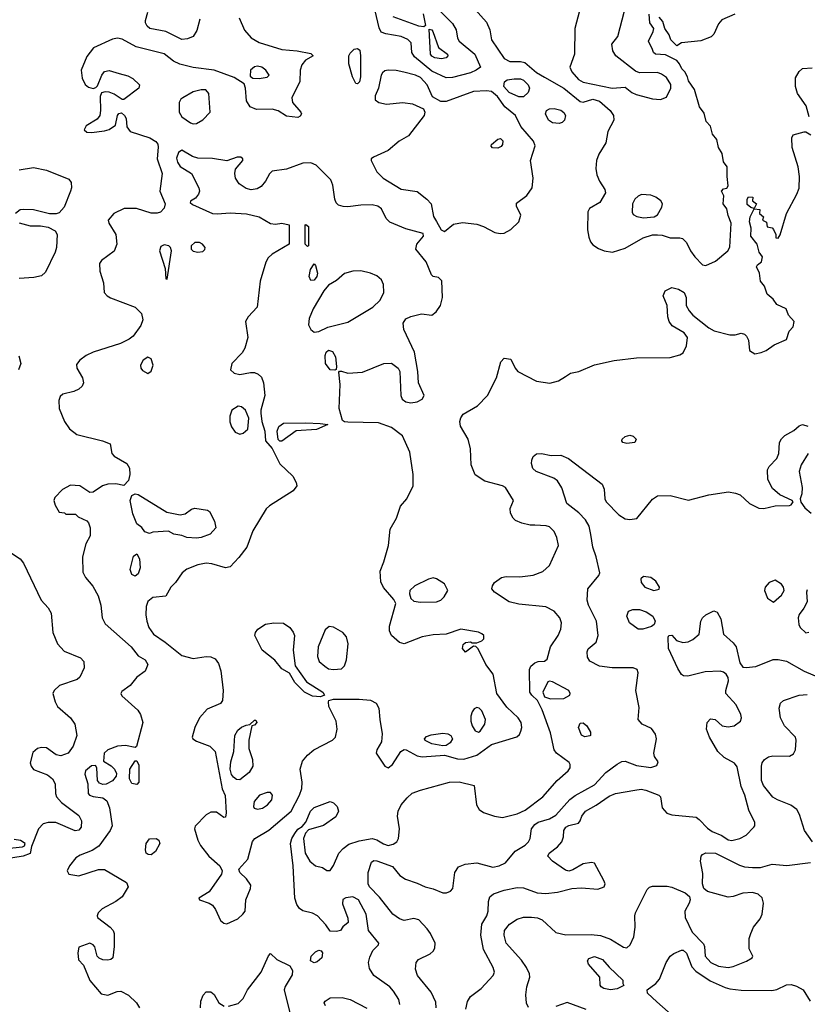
# Model space of a CAD drawing. Extents: x 1173029 to 1307123, y 522559 to 678521.
# Tile 607 of 623: x 1247839 to 1252725, y 643566 to 649679. Entities that reach past the tile are written whole.
import ezdxf

# ---------------------------------------------------------------- set-up
doc = ezdxf.new("R2010")
doc.units = 0

msp = doc.modelspace()

# ---------------------------------------------------------------- linework, layer by layer
at = {"layer": '0CON10XD'}
for points in [[(1250274.7, 649905), (1250523.6, 649655), (1250546.9, 649616.9), (1250554.5, 649565), (1250564.5, 649545), (1250662.9, 649465), (1250696.7, 649385), (1250670, 649365), (1250635, 649349.6), (1250525, 649319.4), (1250485, 649318.6), (1250395, 649358.9), (1250288.2, 649448.2), (1250272.3, 649475), (1250266.9, 649535), (1250246.6, 649556.6), (1250205, 649575.2), (1250110.9, 649590.9), (1250082.5, 649602.5), (1250068.4, 649628.4), (1250044.3, 649735)], [(1250610, 649805), (1250734, 649664), (1250755, 649616.7), (1250766.5, 649555), (1250845, 649438.9), (1250880.1, 649420.1), (1250945, 649420), (1250972.8, 649412.8), (1251045, 649351.8), (1251095, 649323.2), (1251215, 649254.7), (1251315, 649172.1), (1251335, 649167.9), (1251395, 649184.7), (1251435, 649172.9), (1251502.9, 649115), (1251523.6, 649085), (1251525.6, 649055), (1251486.7, 648985), (1251474.5, 648915), (1251431.8, 648845), (1251417.5, 648805), (1251413.2, 648755), (1251419.2, 648715), (1251435.8, 648675.8), (1251469.4, 648625), (1251472.9, 648605), (1251438, 648545), (1251373.9, 648506.1), (1251363.6, 648486.4), (1251361.4, 648375), (1251368.9, 648328.9), (1251380.3, 648300.3), (1251395, 648281.5), (1251429.3, 648259.3), (1251465, 648244), (1251515.8, 648235.8), (1251595, 648260.6), (1251706.2, 648325), (1251765, 648343.2), (1251795, 648343.9), (1251825, 648340.9), (1251875, 648324.4), (1251935, 648325.7), (1251950.3, 648320.3), (1251975, 648296), (1252000, 648245), (1252027, 648207), (1252075, 648156.7), (1252095, 648153.3)], [(1248957.6, 649682.4), (1248938.8, 649611.2), (1248916.2, 649575), (1248880.4, 649559.6), (1248845, 649556.1), (1248745, 649606.7), (1248646.2, 649625), (1248628.9, 649638.9), (1248619.4, 649659.4), (1248618.6, 649675), (1248635, 649726.7)], [(1250341.6, 649715), (1250356.7, 649643.3), (1250346, 649634), (1250315, 649638.1), (1250155, 649697.7)], [(1251312.8, 649735), (1251282.9, 649625), (1251280, 649465), (1251252.7, 649385), (1251263.8, 649355), (1251305, 649308.5), (1251335, 649291.1), (1251515, 649254.6), (1251595, 649261.2), (1251636.8, 649226.8), (1251663.3, 649215), (1251765, 649187.3), (1251815, 649183.3)], [(1251815, 649183.3), (1251851.1, 649198.9), (1251878.5, 649255), (1251877.7, 649277.7), (1251850.6, 649320.6), (1251821.3, 649341.3), (1251795, 649350.3), (1251685, 649350), (1251659.1, 649359.1), (1251538, 649455), (1251518, 649485), (1251513, 649527), (1251550, 649575), (1251590, 649735)], [(1252095, 648153.3), (1252155, 648179.2), (1252232.9, 648245), (1252245, 648267.5), (1252251.6, 648415), (1252233, 648463), (1252225.5, 648505), (1252202.5, 648535), (1252207.1, 648585), (1252193.1, 648615), (1252205, 648629.2), (1252225, 648634), (1252235, 648647.5), (1252226.9, 648705), (1252228.8, 648765), (1252205.8, 648795.8), (1252197.7, 648847.7), (1252174.1, 648885), (1252164.7, 648935), (1252137.7, 648967.7), (1252125, 649017.5), (1252098, 649048), (1252085, 649098.5), (1252057.2, 649137.2), (1252024.8, 649245), (1251988.7, 649298.7), (1251982.7, 649325), (1251966, 649356), (1251947, 649375), (1251933, 649405), (1251915, 649425.2), (1251845, 649460.3), (1251784, 649465), (1251771.4, 649475), (1251764.5, 649495), (1251739.1, 649545), (1251769.5, 649605), (1251772.7, 649625), (1251749, 649659), (1251743.5, 649713.5)], [(1252275.6, 649714.4), (1252195, 649677.5), (1252175, 649652.5), (1252145, 649590), (1252127.9, 649572.1), (1252065, 649548.5), (1251945, 649534.5), (1251915, 649517.3), (1251878, 649555), (1251868.3, 649585), (1251840.8, 649625), (1251828.1, 649668.1), (1251806.6, 649695)], [(1249201.1, 649691.1), (1249232.9, 649615), (1249275, 649566.1), (1249325, 649537.9), (1249465, 649493.5), (1249560, 649485), (1249645, 649468.8), (1249660, 649455), (1249612.7, 649427.3), (1249590.3, 649399.7), (1249580, 649365), (1249576, 649295), (1249528, 649195), (1249531.2, 649165), (1249583.3, 649105), (1249586.7, 649095), (1249579.5, 649080.5), (1249565, 649071.2), (1249495, 649080), (1249442.7, 649112.7), (1249405, 649124.6), (1249308.1, 649121.9), (1249269.1, 649139.1), (1249245.7, 649175), (1249240.6, 649255), (1249231.9, 649281.9), (1249169.4, 649319.4), (1249045, 649366.5), (1248915, 649381.8), (1248832.6, 649402.6), (1248792.6, 649422.6), (1248735, 649468.2), (1248561.2, 649511.2), (1248475, 649558.5), (1248445, 649564.4), (1248415, 649558.1), (1248296.1, 649503.9), (1248255, 649450), (1248220.5, 649365), (1248226.3, 649316.3), (1248245, 649276), (1248265, 649260.6), (1248295, 649252.9), (1248312.5, 649257.5), (1248321.7, 649268.3), (1248349.4, 649335), (1248365, 649357.5), (1248395, 649364.3), (1248455.4, 649345.4), (1248510.3, 649330.3), (1248541.2, 649315), (1248583.3, 649275), (1248578.8, 649255), (1248485, 649183.3), (1248475, 649183.3), (1248426.1, 649216.1), (1248395, 649228.9), (1248368.8, 649231.2), (1248346.7, 649225), (1248338.1, 649201.9), (1248340.8, 649115), (1248335.9, 649084.1), (1248318.8, 649061.2), (1248250.5, 649019.5), (1248240, 648995), (1248255, 648981.2), (1248285, 648979.2), (1248365, 648988.6), (1248395, 648998), (1248433.3, 649025), (1248446.7, 649083.3), (1248455, 649097.5), (1248471.7, 649101.7), (1248490, 649085), (1248498.8, 649065), (1248504.2, 649014.2), (1248525, 648986), (1248646.2, 648945), (1248683.1, 648923.1), (1248695.4, 648905.4), (1248698, 648888), (1248691.3, 648815), (1248722.8, 648725), (1248709.2, 648615), (1248742, 648535), (1248735, 648509.2), (1248712, 648485), (1248692, 648478), (1248655, 648478.2), (1248563.7, 648506.3), (1248486.4, 648506.4), (1248422.2, 648475), (1248387.5, 648435), (1248392.5, 648415), (1248435.6, 648345), (1248442.5, 648285), (1248425, 648242.5), (1248345.7, 648185), (1248334.4, 648165), (1248337, 648117), (1248360, 648045), (1248364, 647985), (1248381.2, 647965), (1248402.8, 647952.8), (1248556.2, 647895), (1248593.8, 647855), (1248603.3, 647815), (1248590.5, 647779.5), (1248542.9, 647715), (1248518.6, 647695), (1248465, 647668), (1248294, 647615), (1248250.8, 647595), (1248211.4, 647565), (1248192.4, 647537.6), (1248192.9, 647515), (1248229.5, 647455), (1248235.4, 647424.6), (1248226.5, 647403.5), (1248205, 647384.4), (1248175, 647370.6), (1248106.1, 647353.9), (1248089.3, 647340.7), (1248081.2, 647315), (1248083.1, 647265), (1248117.5, 647185), (1248148.3, 647138.3), (1248193.3, 647103.3), (1248353.3, 647065), (1248400, 647045), (1248410, 646985), (1248425, 646968.8), (1248504.2, 646924.2), (1248520, 646895), (1248522.5, 646855), (1248515, 646817.5), (1248485, 646787.5), (1248435, 646798), (1248385, 646795.8), (1248353.3, 646785), (1248295, 646746.2), (1248275, 646743.3), (1248212.5, 646785), (1248155, 646789.2), (1248105, 646763.3), (1248056.4, 646713.6), (1248050, 646695), (1248058.8, 646665), (1248085, 646622.5), (1248117, 646617), (1248125, 646610), (1248185, 646610), (1248201.7, 646591.7), (1248255, 646567.5), (1248266.7, 646555), (1248276.2, 646525), (1248276.2, 646475), (1248250, 646425), (1248228.6, 646345), (1248230.8, 646249.2), (1248248.1, 646215), (1248292.3, 646162.3), (1248325, 646102.5), (1248342.7, 646045), (1248351.8, 645965), (1248368.6, 645928.6), (1248531.5, 645785), (1248575, 645729.2), (1248616.7, 645705), (1248633.8, 645675), (1248616.7, 645635), (1248565, 645598), (1248525, 645545.6), (1248472.6, 645507.4), (1248465.8, 645495), (1248472, 645482), (1248571.7, 645391.7), (1248588, 645365), (1248602.5, 645315), (1248564, 645166), (1248555, 645160), (1248495, 645173.2), (1248445, 645168.8), (1248385.8, 645145), (1248364, 645125), (1248360, 645075), (1248405.7, 645045.7), (1248426.7, 645025), (1248439.3, 644999.3), (1248436.7, 644983.3), (1248415, 644953.3), (1248375, 644932.5), (1248355, 644930), (1248335, 644940), (1248322.5, 644955), (1248317.5, 645035), (1248309.3, 645049.3), (1248285, 645046.7), (1248246.7, 645015), (1248243.3, 644995), (1248261.2, 644935), (1248263.8, 644875), (1248271.2, 644865), (1248295, 644855.8), (1248355, 644848), (1248380.3, 644830.3), (1248396.6, 644786.6), (1248412.5, 644675), (1248400, 644645), (1248331.1, 644548.9), (1248289.5, 644520.5), (1248215, 644492.2), (1248188, 644475), (1248148, 644425), (1248134, 644395), (1248145, 644374), (1248205, 644363.3), (1248327.3, 644402.7), (1248365, 644403.1), (1248501.5, 644321.5), (1248511.8, 644295), (1248475, 644233.1), (1248435, 644204.4), (1248350.4, 644159.6)], [(1250455, 649436.9), (1250415, 649441.9), (1250395, 649452.8), (1250386.6, 649465), (1250380, 649620), (1250395, 649616.2), (1250401.2, 649605), (1250436.8, 649506.8), (1250493.1, 649465), (1250495.6, 649455), (1250485, 649442.5), (1250455, 649436.9)], [(1249935, 649280), (1249925, 649283.3), (1249902.7, 649325), (1249880, 649405), (1249881.4, 649455), (1249888.7, 649471.3), (1249915, 649496), (1249935, 649501.2), (1249949.4, 649489.4), (1249953.6, 649455), (1249952.5, 649325), (1249946.4, 649293.6), (1249935, 649280)], [(1249325, 649314.3), (1249375, 649322.5), (1249386.7, 649335), (1249366.2, 649365), (1249341.2, 649385), (1249315, 649390.5), (1249295, 649385.5), (1249271.1, 649365), (1249268.3, 649328.3), (1249285.7, 649315.7), (1249325, 649314.3)], [(1250818.8, 648351.2), (1250845, 648354.3), (1250885, 648377.3), (1250935.4, 648425), (1250947.3, 648465), (1250920.9, 648520.9), (1250920.6, 648539.4), (1250985, 648588.5), (1251018.5, 648635), (1251023.8, 648695), (1251008.5, 648805), (1251036.2, 648895), (1251026.2, 648925), (1250948.8, 649015), (1250915.6, 649085), (1250848.5, 649138.5), (1250802.3, 649202.3), (1250765, 649233.1), (1250735, 649238.4), (1250655, 649232.4), (1250485, 649171.1), (1250452.1, 649172.1), (1250400.9, 649200.9), (1250366.6, 649275), (1250325, 649320.3), (1250295, 649335.3), (1250222.4, 649352.4), (1250175, 649363.1), (1250125, 649365.6), (1250105, 649360.8), (1250090.3, 649349.7), (1250082, 649335), (1250064.4, 649255), (1250044.1, 649205.9), (1250045, 649182), (1250066.2, 649165), (1250114.7, 649154.7), (1250215, 649164.6), (1250276.3, 649156.3), (1250343.8, 649125), (1250352, 649105), (1250347.5, 649085), (1250252, 648958), (1250192.2, 648925), (1250125, 648866.2), (1250033.3, 648825), (1250020, 648815), (1250020, 648805), (1250054.4, 648735), (1250093.1, 648695), (1250205, 648626.2), (1250305, 648611.5), (1250364.5, 648564.5), (1250390.7, 648535), (1250406.8, 648456.8), (1250425, 648426.7), (1250453.3, 648375), (1250475, 648363.3), (1250530.7, 648409.3), (1250585, 648420.4), (1250675, 648409.3), (1250715.7, 648395.7), (1250787.6, 648357.6), (1250818.8, 648351.2)], [(1252735.5, 649075.5), (1252718.1, 649145), (1252665, 649221.2), (1252651.5, 649265), (1252652.4, 649317.6), (1252675, 649358), (1252695, 649375.7), (1252755, 649381.1)], [(1250965, 649200.6), (1250935, 649201.2), (1250875, 649227.8), (1250842.2, 649265), (1250846, 649294), (1250863.8, 649305), (1250907.4, 649312.6), (1250945, 649311.6), (1250965, 649303.2), (1250993.1, 649275), (1251002.1, 649255), (1250993.2, 649226.8), (1250965, 649200.6)], [(1248915, 649032.9), (1248935, 649034.6), (1248975, 649057.5), (1249020.6, 649105), (1249011.7, 649221.7), (1248994.2, 649244.2), (1248965, 649244.4), (1248915, 649230.4), (1248850.5, 649195), (1248838.2, 649185), (1248828.5, 649165), (1248829.2, 649105), (1248844.4, 649075), (1248898.9, 649038.9), (1248915, 649032.9)], [(1251185, 649034.3), (1251145, 649038.6), (1251119.2, 649055), (1251100, 649095), (1251108, 649115), (1251125, 649125.6), (1251155, 649128.5), (1251195, 649116.4), (1251215, 649102.5), (1251224.4, 649085), (1251218.1, 649055), (1251205, 649041.4), (1251185, 649034.3)], [(1250197.8, 643565), (1250190.9, 643595), (1250157.9, 643647.9), (1250135.2, 643675.2), (1250035.7, 643745), (1250008.9, 643788.9), (1250002.5, 643825), (1250010.9, 643859.1), (1250030.5, 643899.5), (1250064, 643935), (1250066, 643945), (1250003.3, 644025), (1249988.6, 644125), (1249941.4, 644215), (1249905, 644233.1), (1249862.5, 644227.5), (1249843.9, 644216.1), (1249840.7, 644190.7), (1249875, 644100), (1249876.4, 644073.6), (1249843.6, 644046.4), (1249830, 644025), (1249805, 644017.5), (1249765, 644020), (1249739.1, 644059.1), (1249685.8, 644115.8), (1249655, 644132), (1249595, 644146.9), (1249575, 644161.1), (1249557.5, 644185), (1249545.2, 644225), (1249535.2, 644425.2), (1249518.9, 644565), (1249526.7, 644595), (1249545, 644627.5), (1249565, 644652.5), (1249590.6, 644669.4), (1249613.8, 644696.2), (1249642.7, 644765), (1249665, 644787.6), (1249765, 644825.6), (1249785, 644817.5), (1249808.8, 644795), (1249816, 644765), (1249800.7, 644729.3), (1249723.6, 644676.4), (1249631.3, 644648.7), (1249611.5, 644628.5), (1249600.5, 644595), (1249609.1, 644505), (1249638.5, 644455), (1249675, 644425.6), (1249717.5, 644415), (1249745, 644397.5), (1249765, 644397.5), (1249785, 644427.5), (1249818.6, 644505), (1249845, 644534.3), (1249880.4, 644559.6), (1249945, 644580.9), (1250025, 644594.6), (1250055, 644587.1), (1250095, 644561.6), (1250125, 644552), (1250155, 644559.6), (1250177.8, 644575), (1250188.2, 644595), (1250195.6, 644655), (1250182.9, 644735), (1250186, 644765), (1250205.6, 644804.4), (1250241.9, 644848.1), (1250273.8, 644876.2), (1250325, 644896.6), (1250505, 644944.5), (1250565, 644946.4), (1250657.5, 644925), (1250672.9, 644805), (1250690, 644775), (1250716.5, 644756.5), (1250784.6, 644734.6), (1250835, 644726.4), (1250925, 644748.7), (1250975, 644770.7), (1251085.3, 644854.7), (1251173.4, 644956.6), (1251241.9, 645015), (1251254.4, 645035), (1251254.4, 645055), (1251246.9, 645066.9), (1251170, 645125), (1251154.5, 645145), (1251131.5, 645251.5), (1251081.1, 645395), (1251051.9, 645451.9), (1251015.7, 645485), (1251003.1, 645505), (1251002.5, 645645), (1251010.8, 645665), (1251035, 645686.9), (1251055, 645694.2), (1251093.8, 645696.2), (1251111.2, 645708.8), (1251132.1, 645785), (1251178.8, 645855), (1251196.4, 645895), (1251199.1, 645935), (1251189.6, 645965), (1251155, 646006.2), (1251103.6, 646033.6), (1250935, 646050.4), (1250875.4, 646065.4), (1250784, 646125), (1250768, 646145), (1250771.2, 646165), (1250783.8, 646185), (1250827.5, 646215), (1250857.7, 646222.3), (1250940.9, 646220.9), (1251025, 646230), (1251085, 646252.9), (1251125, 646291.2), (1251180.6, 646415), (1251171.4, 646465), (1251155, 646501.2), (1251125, 646530), (1251105, 646537.1), (1251035, 646540), (1251005, 646540.6), (1250955, 646554.3), (1250915, 646570.8), (1250900, 646585), (1250884, 646615), (1250881.2, 646645), (1250903.3, 646695), (1250853.3, 646775), (1250835, 646785.7), (1250725, 646814.2), (1250665, 646853.3), (1250640, 646915), (1250635.8, 647015), (1250621.4, 647075), (1250573.8, 647155), (1250568.8, 647185), (1250575, 647207.5), (1250590.3, 647229.7), (1250679.1, 647280.9), (1250742, 647345), (1250796, 647455), (1250824.1, 647555.9), (1250845, 647577.5), (1250885, 647572.5), (1250912, 647515), (1250928.8, 647495), (1251045, 647434.4), (1251127.2, 647422.8), (1251182, 647438), (1251225, 647464.2), (1251255, 647484), (1251307.5, 647495), (1251404.3, 647535.7), (1251527.3, 647562.7), (1251665, 647580), (1251875, 647581.9), (1251935, 647598.6), (1251955, 647610.8), (1251976.5, 647655), (1251981.4, 647705), (1251962, 647735), (1251887.6, 647777.6), (1251868, 647805), (1251860, 647835), (1251856, 647905), (1251830.8, 647965), (1251844.2, 647995), (1251885, 648015.7), (1251925.5, 648005.5), (1251962, 647985), (1251972.5, 647955), (1251974.3, 647904.3), (1251991.1, 647871.1), (1252014.6, 647844.6), (1252115, 647765.8), (1252146.8, 647746.8), (1252245, 647722), (1252277.7, 647722.3), (1252315, 647733.3), (1252335, 647726.7), (1252347.5, 647715), (1252359.3, 647689.3), (1252366.7, 647625), (1252400, 647605), (1252438.1, 647611.9), (1252470, 647625), (1252518.8, 647661.2), (1252595.5, 647694.5), (1252612.5, 647745), (1252637, 647773), (1252643.1, 647805), (1252608.6, 647845), (1252593.8, 647885), (1252535, 647910), (1252512.5, 647945), (1252476, 647975), (1252459.2, 648025), (1252434, 648055), (1252427.5, 648105), (1252410, 648145), (1252415, 648156.7), (1252441.2, 648175), (1252447.3, 648207.3), (1252425.7, 648235.7), (1252413.5, 648285), (1252374.7, 648334.7), (1252376.2, 648385), (1252366.8, 648425), (1252371.2, 648455), (1252395, 648503.9), (1252429.9, 648499.9), (1252429.2, 648475), (1252453.2, 648455), (1252447.5, 648435), (1252471.2, 648421.2), (1252475, 648393.4), (1252506, 648386), (1252515, 648377.5), (1252528.8, 648345), (1252530, 648325), (1252545, 648322.5), (1252557, 648343), (1252595.7, 648475), (1252660, 648595), (1252674, 648634), (1252677.5, 648705), (1252667.5, 648765), (1252631.4, 648885), (1252628, 648945), (1252637.5, 648965), (1252705, 648983.8), (1252715, 648983.3), (1252746.7, 648963.3)], [(1250805, 648881.2), (1250773, 648883), (1250764.3, 648894.3), (1250766.2, 648905), (1250805, 648936.7), (1250821.7, 648941.7), (1250836.7, 648926.7), (1250833.3, 648905), (1250825, 648892.5), (1250805, 648881.2)], [(1249125, 644064.7), (1249192.7, 644097.3), (1249224.3, 644125), (1249236.9, 644145), (1249242.2, 644215), (1249270.6, 644285), (1249272.9, 644305), (1249247.1, 644345), (1249203.8, 644385), (1249198.8, 644405), (1249253.4, 644466.6), (1249283, 644577), (1249298.8, 644595), (1249385, 644648.2), (1249523.4, 644765), (1249575.6, 644865), (1249590, 644905), (1249591.8, 644945), (1249578.8, 645025), (1249592.9, 645075), (1249625, 645113.2), (1249664.1, 645145.9), (1249778.9, 645205), (1249797.9, 645225), (1249807.9, 645275), (1249803.1, 645323.1), (1249757.1, 645415), (1249754.1, 645444.1), (1249756.7, 645453.3), (1249785, 645461.2), (1249945, 645461.4), (1250015, 645454.4), (1250050, 645435), (1250067.8, 645405), (1250072.5, 645335), (1250088.5, 645245), (1250083.6, 645195), (1250054, 645145), (1250050, 645125), (1250105, 645043.8), (1250125, 645034.2), (1250152, 645055), (1250203.3, 645135), (1250225, 645147.5), (1250237, 645147), (1250305, 645108), (1250335, 645102.5), (1250475, 645113.1), (1250555, 645090), (1250595, 645088.2), (1250675, 645113.2), (1250765, 645180), (1250922.4, 645227.6), (1250939.1, 645240.9), (1250948.5, 645261.5), (1250954.5, 645285.5), (1250950.9, 645315), (1250931.5, 645345), (1250861.8, 645411.8), (1250798.8, 645495), (1250775.9, 645615.9), (1250730.8, 645675), (1250683, 645773), (1250668.3, 645788.3), (1250655, 645790), (1250605, 645753.3), (1250586.7, 645775), (1250589.3, 645800.7), (1250605, 645813.3), (1250635, 645817.5), (1250645, 645810), (1250675, 645810), (1250706.4, 645823.6), (1250717.5, 645835), (1250717.5, 645855), (1250706.1, 645866.1), (1250685.8, 645875.8), (1250575, 645896.2), (1250485, 645864.2), (1250405, 645860.6), (1250335, 645847.3), (1250225, 645804.6), (1250195, 645812.1), (1250145.4, 645855), (1250132.2, 645885), (1250133.2, 645913.2), (1250172, 646055), (1250160.3, 646080.3), (1250095, 646154.2), (1250079.1, 646189.1), (1250075.3, 646255), (1250097.3, 646312.7), (1250126.5, 646415), (1250138.2, 646515), (1250176.4, 646583.6), (1250200.7, 646659.3), (1250240, 646705), (1250280.8, 646785), (1250280.8, 646855), (1250259.1, 646995), (1250214.5, 647094.5), (1250145, 647148), (1250065, 647176.2), (1249875, 647180), (1249853, 647183), (1249841.7, 647191.7), (1249820, 647265), (1249827.1, 647415), (1249818.3, 647491.7), (1249822.5, 647497.5), (1249835, 647497.5), (1249875, 647484), (1249965, 647490), (1250097.5, 647545), (1250145, 647546), (1250187.5, 647515), (1250197.5, 647495), (1250203.8, 647345), (1250212.7, 647322.7), (1250235, 647306), (1250265, 647300.8), (1250305, 647306.9), (1250336.5, 647323.5), (1250348.1, 647345), (1250312.5, 647425), (1250309.2, 647495), (1250288.1, 647615), (1250221.4, 647755), (1250218.6, 647795), (1250235, 647821.4), (1250265, 647836.5), (1250332.4, 647852.4), (1250395, 647845.5), (1250423.3, 647865), (1250449.5, 647905), (1250462.2, 647955), (1250457.5, 648057.5), (1250437.5, 648077.5), (1250405, 648083.8), (1250394.4, 648094.4), (1250361.1, 648175), (1250296.9, 648255), (1250302.9, 648285), (1250344, 648335), (1250342, 648352), (1250235, 648380), (1250135, 648422.5), (1250113.3, 648445), (1250084.4, 648505), (1250060.9, 648520.9), (1250025, 648529.1), (1249955, 648527.8), (1249875, 648517.6), (1249845, 648518.4), (1249817.6, 648527.6), (1249803, 648543), (1249794.7, 648564.7), (1249781.4, 648651.4), (1249769.2, 648685), (1249679.2, 648775), (1249645, 648790), (1249595, 648787.8), (1249495, 648751.8), (1249405, 648738.1), (1249387.8, 648722.2), (1249363.5, 648676.5), (1249336.7, 648643.3), (1249311.4, 648628.6), (1249275, 648622.5), (1249245, 648630.6), (1249200.4, 648660.4), (1249177.1, 648695), (1249172.9, 648725), (1249178.3, 648751.7), (1249224.2, 648805), (1249224, 648815), (1249210, 648825), (1249187.5, 648825), (1249125, 648802), (1249035, 648818.2), (1248945, 648818.9), (1248910.5, 648830.5), (1248845, 648868.5), (1248825, 648854.4), (1248811.5, 648818.5), (1248817.2, 648795), (1248835, 648767.5), (1248904.3, 648724.3), (1248950, 648635), (1248954.4, 648615), (1248949.2, 648595), (1248929.1, 648570.9), (1248898.3, 648551.7), (1248897.5, 648545), (1248911.7, 648531.7), (1249035, 648475.7), (1249065, 648472.9), (1249145, 648480.5), (1249245.5, 648474.5), (1249324.7, 648454.7), (1249395, 648412.9), (1249425, 648410), (1249465, 648416.7), (1249510, 648405), (1249510, 648285), (1249405, 648223.6), (1249380.3, 648199.7), (1249365.7, 648174.3), (1249330.9, 648055), (1249312.5, 647895), (1249256, 647835), (1249240, 647805), (1249254.5, 647705), (1249235, 647638.8), (1249219.4, 647610.6), (1249155.7, 647545), (1249146.2, 647505), (1249170, 647485), (1249205, 647475.7), (1249270.6, 647489.4), (1249295, 647488.5), (1249318.8, 647478.8), (1249339.2, 647459.2), (1249352.3, 647425), (1249359.6, 647345), (1249335.8, 647255), (1249335.9, 647235.9), (1249341.2, 647185), (1249360, 647125), (1249363.3, 647065), (1249406.1, 647016.1), (1249452.1, 646922.1), (1249532.5, 646845), (1249554.2, 646805), (1249558, 646785), (1249535, 646754.4), (1249388.5, 646661.5), (1249367.8, 646642.2), (1249286.4, 646505), (1249248.2, 646405), (1249199.5, 646340.5), (1249145, 646282), (1249115, 646275.7), (1249031.4, 646301.4), (1248995, 646305.5), (1248944.6, 646295.4), (1248875, 646268.6), (1248847.5, 646245), (1248805.5, 646184.5), (1248776, 646155), (1248745, 646100), (1248665, 646092), (1248635, 646066), (1248623.6, 646036.4), (1248621.1, 645985), (1248627.1, 645945), (1248640, 645905), (1248668.6, 645865), (1248741.9, 645815), (1248845, 645731.1), (1248915, 645712.5), (1248995, 645725.6), (1249025, 645724.2), (1249051.7, 645711.7), (1249072.6, 645682.6), (1249086.1, 645636.1), (1249101.2, 645515), (1249098, 645452), (1249085.5, 645434.5), (1249002, 645398), (1248953.8, 645343.8), (1248925.6, 645285), (1248910, 645225), (1248914, 645215), (1248935, 645200), (1249017.8, 645167.8), (1249051.4, 645135), (1249094.5, 644904.5), (1249113, 644863), (1249120, 644755), (1249115, 644727.5), (1249105, 644726.7), (1249059.4, 644759.4), (1249025, 644758.1), (1248995, 644742.5), (1248927.9, 644672.1), (1248924.3, 644655), (1248944.6, 644585), (1248961.3, 644551.3), (1249012.7, 644485), (1249080, 644425), (1249095.6, 644395), (1249091.8, 644375), (1249015, 644264), (1248950, 644225), (1248954.1, 644214.1), (1249015, 644194.5), (1249035, 644181.1), (1249053.9, 644153.9), (1249085.6, 644085.6), (1249105, 644068.9), (1249125, 644064.7)], [(1247835, 648746.8), (1247925, 648761.2), (1248005.4, 648745.4), (1248145, 648690), (1248159.3, 648669.3), (1248161.2, 648635), (1248154.2, 648615), (1248114.4, 648515), (1248085, 648479.2), (1248065, 648472.9), (1248025, 648474.3), (1247925, 648498.5), (1247865, 648500.6), (1247842.1, 648497.9), (1247813.1, 648475)], [(1251709.8, 648449.8), (1251775, 648454.6), (1251795, 648467.1), (1251822.1, 648515), (1251826.2, 648535), (1251816.5, 648555), (1251785, 648577.9), (1251755, 648589.1), (1251697, 648593), (1251675, 648584.3), (1251655.6, 648565), (1251641.1, 648535), (1251638.8, 648485), (1251645, 648470), (1251667.6, 648457.6), (1251709.8, 648449.8)], [(1252395, 648507.1), (1252375, 648512.7), (1252351.6, 648531.6), (1252351.1, 648565), (1252361.1, 648578.9), (1252387.7, 648577.7), (1252385.3, 648555), (1252410, 648535), (1252395, 648507.1)], [(1247835, 648416.9), (1247905, 648399.6), (1247968.7, 648398.7), (1248015, 648390.8), (1248059.1, 648369.1), (1248072.5, 648345), (1248066.9, 648265), (1248058.9, 648235), (1247999.3, 648110.7), (1247975, 648089.2), (1247927.8, 648077.8), (1247835, 648073.1)], [(1249625, 648270), (1249610, 648285), (1249610, 648405), (1249615, 648407.5), (1249630, 648395), (1249630, 648275), (1249625, 648270)], [(1248945, 648235.6), (1248975, 648240), (1248987.7, 648252.3), (1248988.8, 648265), (1248973.8, 648285), (1248955, 648295.8), (1248925, 648295.7), (1248902.2, 648275), (1248901.9, 648255), (1248915, 648242.5), (1248945, 648235.6)], [(1248755, 648067.5), (1248781.5, 648245), (1248775.5, 648265), (1248765.3, 648275.3), (1248735, 648281.1), (1248715, 648272), (1248706.9, 648245), (1248741.2, 648135), (1248745, 648070), (1248755, 648067.5)], [(1249665, 647740), (1249695, 647743.8), (1249750.6, 647769.4), (1249875, 647802.1), (1250030, 647895), (1250075, 647938.8), (1250097.5, 647985), (1250095.8, 648035), (1250084.2, 648065), (1250055, 648089.4), (1250015, 648105.6), (1249955, 648118.9), (1249905, 648116.9), (1249855, 648104.3), (1249805, 648059.1), (1249755, 648030.3), (1249726.8, 647995), (1249659.7, 647885), (1249634.2, 647825), (1249631.3, 647785), (1249644.7, 647754.7), (1249665, 647740)], [(1249645, 648060), (1249635.7, 648085), (1249642.6, 648127.4), (1249665, 648162.5), (1249675, 648152.5), (1249686.2, 648105), (1249681.9, 648085), (1249665, 648062.9), (1249645, 648060)], [(1249795, 647502.5), (1249765, 647506.2), (1249735.7, 647545), (1249733.1, 647595), (1249740, 647615), (1249755, 647626.5), (1249779.8, 647619.8), (1249797.5, 647585), (1249803.6, 647526.4), (1249801.7, 647508.3), (1249795, 647502.5)], [(1247833, 647593), (1247846.7, 647545), (1247831.5, 647505)], [(1248635, 647482.5), (1248655, 647496.2), (1248666.2, 647535), (1248655, 647573.8), (1248635, 647584.2), (1248606, 647565), (1248588, 647535), (1248591.2, 647515), (1248601.7, 647501.7), (1248635, 647482.5)], [(1249205, 647106), (1249225, 647112), (1249254.1, 647135.9), (1249260, 647205), (1249240, 647255), (1249215, 647275.7), (1249195, 647279.2), (1249155.8, 647254.2), (1249142.3, 647217.7), (1249142.3, 647182.3), (1249152.3, 647152.3), (1249175, 647118.8), (1249205, 647106)], [(1249465, 647062.5), (1249453, 647063), (1249443, 647073), (1249436.7, 647125), (1249445.9, 647154.1), (1249475, 647174), (1249615, 647176.2), (1249703, 647173), (1249750, 647165), (1249680, 647135), (1249554.2, 647125.8), (1249465, 647062.5)], [(1250421.8, 643545), (1250420.8, 643579.2), (1250392.4, 643642.4), (1250307.1, 643745), (1250294.4, 643785), (1250298.6, 643825), (1250312.5, 643845), (1250385, 643879.4), (1250404.3, 643895), (1250414.5, 643915), (1250416.2, 643945), (1250387.7, 644005), (1250367.5, 644035), (1250315, 644089.6), (1250285, 644097.9), (1250225, 644087.1), (1250195, 644096.2), (1250154.5, 644125), (1250071.8, 644231.8), (1250008.4, 644295), (1250001.6, 644315), (1250001.6, 644385), (1250020.8, 644449.2), (1250035, 644458.9), (1250055, 644456.9), (1250151.6, 644421.6), (1250196.5, 644366.5), (1250232.7, 644342.7), (1250305, 644318.6), (1250354.6, 644294.6), (1250405, 644283.9), (1250465, 644259.2), (1250487.6, 644257.6), (1250511.9, 644268.1), (1250525.3, 644284.7), (1250538.2, 644385), (1250561.3, 644418.7), (1250603.2, 644436.8), (1250675, 644445.4), (1250775, 644416.9), (1250814.1, 644425.9), (1250852.9, 644445), (1250913.4, 644516.6), (1250975, 644554.6), (1250996.4, 644575), (1251006.4, 644595), (1251013.5, 644655), (1251035, 644682.7), (1251055, 644696), (1251125, 644717.6), (1251165, 644741.1), (1251252.2, 644837.8), (1251285, 644863.1), (1251405, 644928.2), (1251475, 645004.3), (1251545, 645056.7), (1251575, 645073.8), (1251595, 645076), (1251665, 645048.2), (1251755, 645036.9), (1251791.7, 645048.3), (1251799.3, 645070.7), (1251777.5, 645105), (1251772.2, 645125), (1251789.1, 645215), (1251783.1, 645243.1), (1251758.6, 645278.6), (1251700, 645305), (1251675.7, 645335), (1251682.1, 645407.9), (1251661.5, 645515), (1251675.8, 645625), (1251670, 645645), (1251645.7, 645655.7), (1251514.6, 645654.6), (1251435.7, 645665.7), (1251375, 645696.7), (1251360.7, 645720.7), (1251360, 645755), (1251366.4, 645773.6), (1251415.6, 645814.4), (1251427.8, 645855), (1251416.4, 645945), (1251367.5, 646045), (1251360, 646075), (1251364.4, 646145.6), (1251432.3, 646227.7), (1251438.8, 646245), (1251416, 646345), (1251394.4, 646405), (1251382.6, 646482.6), (1251372.2, 646535), (1251350, 646575), (1251308.1, 646618.1), (1251233.6, 646675), (1251202, 646772), (1251175.4, 646815.4), (1251153.6, 646833.6), (1251043.3, 646875), (1251022, 646892), (1251013.2, 646923.2), (1251015.7, 646945), (1251025, 646968), (1251045, 646982.9), (1251075.5, 646985.5), (1251135, 646973.8), (1251195, 646975.8), (1251243.8, 646955), (1251451.4, 646795), (1251465.6, 646765), (1251468.6, 646705), (1251477.1, 646685), (1251555, 646606), (1251595, 646581.2), (1251625, 646576.2), (1251668.3, 646581.7), (1251765, 646702.5), (1251795, 646722.9), (1251875, 646725.7), (1251987, 646697), (1252115, 646728.5), (1252237, 646747), (1252280.2, 646740.2), (1252308.8, 646728.8), (1252366, 646676), (1252425, 646646.5), (1252455, 646644.5), (1252525, 646660), (1252615, 646662.5), (1252625, 646667.5), (1252637.5, 646685), (1252630, 646695), (1252555, 646730), (1252508.3, 646768.3), (1252480, 646825), (1252478, 646885), (1252488, 646905), (1252536.7, 646955), (1252548.5, 646985), (1252552.5, 647055), (1252565, 647077.5), (1252585, 647097.8), (1252640.9, 647129.1), (1252675, 647158.1), (1252695, 647165.6), (1252729.2, 647155)], [(1251605, 647047.1), (1251581.2, 647055), (1251574, 647065), (1251576.2, 647075), (1251595, 647092), (1251625, 647098.8), (1251645, 647093.3), (1251663.3, 647075), (1251655, 647053.8), (1251605, 647047.1)], [(1252731.2, 646985), (1252687.5, 646915), (1252675.4, 646875), (1252692.9, 646775), (1252690.8, 646735), (1252680, 646705), (1252683.9, 646683.9), (1252708.8, 646648.8), (1252748, 646615)], [(1248935, 646460), (1248875, 646464.2), (1248845, 646476), (1248795, 646484), (1248763, 646503), (1248665, 646497.5), (1248645, 646490), (1248615, 646500), (1248596.4, 646526.4), (1248565, 646550), (1248541.2, 646611.2), (1248524, 646695), (1248533.8, 646725), (1248555, 646736), (1248575, 646732), (1248752.3, 646622.3), (1248834.1, 646604.1), (1248865, 646612), (1248905, 646639.2), (1248925, 646645.7), (1249005, 646633.8), (1249016, 646625), (1249048, 646565), (1249056, 646525), (1249021.2, 646485), (1248965, 646464.2), (1248935, 646460)], [(1247745, 646395.6), (1247842.2, 646332.2), (1247862.9, 646305), (1247972, 646075), (1248016.8, 646026.8), (1248034.2, 645995), (1248045.5, 645875), (1248074.1, 645804.1), (1248115, 645759.4), (1248216.7, 645716.7), (1248237.1, 645695), (1248238.6, 645655), (1248213.2, 645596.8), (1248195, 645582.9), (1248085.4, 645544.6), (1248052.5, 645515), (1248045.7, 645495), (1248058.6, 645445), (1248074.4, 645415), (1248155, 645344.3), (1248181.9, 645305), (1248193.5, 645235), (1248171.4, 645168.6), (1248140, 645125), (1248095, 645109.1), (1248065.8, 645115.8), (1248005, 645159.1), (1247975, 645161.5), (1247950, 645155), (1247921.1, 645128.9), (1247904.4, 645065), (1247909.4, 645045), (1247925, 645024.4), (1248011, 644991), (1248043.1, 644965), (1248058.2, 644935), (1248060.7, 644875), (1248067.3, 644855), (1248098.6, 644818.6), (1248205, 644739.2), (1248222.9, 644705), (1248221.4, 644665), (1248205, 644648.1), (1248183.4, 644643.4), (1248064.1, 644694.1), (1248015.7, 644695.7), (1247984.2, 644685.8), (1247955.9, 644655), (1247912.5, 644545), (1247905, 644503.3), (1247860, 644485), (1247691.7, 644458.3)], [(1248555, 646224.3), (1248534, 646235), (1248524.2, 646265), (1248545, 646347.5), (1248565, 646362.5), (1248582.3, 646332.3), (1248586.9, 646275), (1248575, 646238.8), (1248555, 646224.3)], [(1250325, 646062.5), (1250425, 646064.2), (1250452.5, 646075), (1250473.3, 646095), (1250494, 646135), (1250475, 646176.2), (1250425, 646207.5), (1250405, 646214.3), (1250375, 646205.6), (1250290.8, 646165), (1250259.2, 646135), (1250257.5, 646115), (1250266.1, 646086.1), (1250285, 646068.8), (1250325, 646062.5)], [(1251773.9, 646136.1), (1251805, 646143.8), (1251808.8, 646155), (1251785, 646192.5), (1251755, 646216.7), (1251708.3, 646221.7), (1251693, 646207), (1251693.8, 646185), (1251717.5, 646155), (1251773.9, 646136.1)], [(1252515, 646063.3), (1252564.5, 646105.5), (1252580.8, 646135), (1252577.5, 646155), (1252564.5, 646174.5), (1252525, 646199.4), (1252489.2, 646185), (1252464.3, 646155), (1252458.6, 646135), (1252477, 646087), (1252515, 646063.3)], [(1252725, 646140), (1252720, 646125), (1252723.3, 646065), (1252704.2, 646025.8), (1252675, 645986.7), (1252667.5, 645965), (1252672.5, 645925), (1252681.2, 645905), (1252715, 645872.5), (1252735, 645877.5)], [(1250607.3, 643535), (1250616.9, 643583.1), (1250634.7, 643615.3), (1250701.1, 643665), (1250775.8, 643745), (1250784.2, 643765), (1250775.7, 643795), (1250716, 643906), (1250699.6, 643995), (1250706.7, 644063.3), (1250736.9, 644115), (1250745.5, 644144.5), (1250747.1, 644205), (1250755.7, 644234.3), (1250778.1, 644251.9), (1250845, 644275.6), (1250925, 644290.5), (1250965, 644288.9), (1251048.3, 644258.3), (1251103.1, 644253.1), (1251175, 644262), (1251265, 644284.5), (1251325, 644290), (1251425, 644281.1), (1251464.3, 644295.7), (1251470, 644315), (1251462, 644335), (1251405, 644443.3), (1251386.4, 644446.4), (1251335, 644438), (1251269.8, 644400.2), (1251245, 644392.9), (1251225, 644399.4), (1251144.3, 644455), (1251115.8, 644485), (1251124.4, 644505), (1251175.2, 644544.8), (1251202.7, 644575), (1251212.5, 644605), (1251215.6, 644645), (1251227.5, 644665), (1251245, 644676.5), (1251305, 644691.2), (1251316.2, 644705), (1251325.8, 644735), (1251350, 644765), (1251415, 644802.3), (1251495, 644859.2), (1251535, 644875.3), (1251655.6, 644895.6), (1251695, 644900.8), (1251722.5, 644895), (1251803.3, 644865), (1251813.8, 644855), (1251824, 644785), (1251853.8, 644753.8), (1251885, 644743.3), (1252035, 644727.5), (1252055, 644714.5), (1252105, 644660), (1252135, 644639.3), (1252195, 644614.6), (1252235, 644586.4), (1252257.4, 644582.6), (1252306.7, 644595), (1252345, 644616), (1252393.3, 644665), (1252400, 644675), (1252400, 644695), (1252362.4, 644772.4), (1252336.7, 644865), (1252315, 644918.6), (1252290.4, 645040.4), (1252272.6, 645062.6), (1252208.3, 645098.3), (1252170.4, 645135), (1252117.5, 645225), (1252100, 645275), (1252104.1, 645315.9), (1252125, 645337.5), (1252153.6, 645333.6), (1252196.7, 645295), (1252235, 645288), (1252272, 645295), (1252310, 645325), (1252315.8, 645345), (1252312.5, 645365), (1252284.3, 645425), (1252219.2, 645495), (1252218.6, 645515), (1252236.2, 645575), (1252233.8, 645595), (1252221.2, 645615), (1252205, 645629.2), (1252183.4, 645633.4), (1252090.9, 645630.9), (1251984.2, 645604.2), (1251955.9, 645605.9), (1251944.3, 645614.3), (1251920.9, 645650.9), (1251864.2, 645775), (1251861.2, 645845), (1251865, 645856.7), (1251885, 645858.8), (1251914.2, 645824.2), (1251952.4, 645812.4), (1251985, 645816.7), (1252015, 645830.6), (1252054, 645865), (1252064, 645945), (1252074.4, 645965.6), (1252095, 645984), (1252145, 646008.8), (1252165, 646000), (1252189.1, 645959.1), (1252205.8, 645865), (1252265, 645810.6), (1252283.5, 645785), (1252306.1, 645686.1), (1252325, 645660), (1252345, 645656.7), (1252405, 645662.9), (1252512.6, 645707.4), (1252545, 645706.9), (1252595, 645696.7), (1252705, 645634), (1252852.1, 645572.1)], [(1251705, 645894.4), (1251675, 645895.5), (1251621.4, 645935), (1251605.6, 645975), (1251615, 646006), (1251641.8, 646018.2), (1251685, 646017.7), (1251725, 646003.8), (1251766.9, 645975), (1251780.6, 645945), (1251774.2, 645925), (1251758, 645912), (1251705, 645894.4)], [(1249705, 645474.4), (1249655, 645479.6), (1249605.8, 645505), (1249545, 645564), (1249512.5, 645622.5), (1249465, 645648.6), (1249421.9, 645701.9), (1249344.1, 645764.1), (1249298.6, 645855), (1249301.4, 645875), (1249315.5, 645894.5), (1249363.8, 645926.2), (1249415, 645933.8), (1249475, 645932.3), (1249514.8, 645904.8), (1249536.6, 645876.6), (1249543.9, 645855), (1249534.6, 645765), (1249547.8, 645667.8), (1249617.8, 645567.8), (1249719.2, 645505), (1249730, 645485), (1249705, 645474.4)], [(1249785, 645644.4), (1249835, 645648), (1249853.2, 645666.8), (1249865.5, 645704.5), (1249877.5, 645805), (1249866.8, 645846.8), (1249843.8, 645875), (1249785, 645908), (1249758.3, 645911.7), (1249735, 645890), (1249690, 645785), (1249685.7, 645725), (1249697.1, 645695), (1249731.4, 645665), (1249755, 645648.9), (1249785, 645644.4)], [(1251132.5, 645462.5), (1251215, 645464.5), (1251251.1, 645485), (1251254.3, 645495.7), (1251245.6, 645515), (1251145, 645568.8), (1251125, 645572.5), (1251115, 645567.5), (1251084.2, 645505), (1251094.3, 645474.3), (1251132.5, 645462.5)], [(1252757.5, 644575), (1252707.3, 644645), (1252676.2, 644745), (1252660.5, 644775), (1252622.7, 644802.7), (1252539.2, 644835), (1252512, 644852), (1252453.6, 644925), (1252440.9, 644955), (1252441.1, 645045), (1252445.7, 645065), (1252459.2, 645085), (1252485, 645101.9), (1252511.4, 645108.6), (1252615, 645106.9), (1252638.4, 645121.6), (1252650.8, 645145), (1252656.7, 645205), (1252652.3, 645225), (1252582.7, 645295), (1252558.2, 645345), (1252550, 645405), (1252558.6, 645435), (1252577.3, 645452.7), (1252674.1, 645485.9), (1252725, 645490)], [(1250685, 645256.4), (1250695, 645261.8), (1250725.3, 645304.7), (1250727.9, 645335), (1250705, 645388.1), (1250688.6, 645405), (1250675, 645408.5), (1250659.2, 645400.8), (1250645, 645382), (1250637.1, 645355), (1250637.3, 645325), (1250645.9, 645295), (1250665, 645264.5), (1250685, 645256.4)], [(1249205, 644960.6), (1249185, 644961.4), (1249165, 644975.8), (1249153, 644993), (1249144.5, 645025), (1249148.3, 645071.7), (1249167.5, 645135), (1249174.4, 645235), (1249192.6, 645267.4), (1249215, 645286.2), (1249245, 645300), (1249267.5, 645302.5), (1249295, 645330), (1249305, 645330), (1249310, 645315), (1249295, 645300), (1249280, 645295), (1249260, 645205), (1249260, 645155), (1249284.3, 645085), (1249285.4, 645044.6), (1249261.9, 645005), (1249205, 644960.6)], [(1251345, 645227.5), (1251325, 645236.7), (1251305.8, 645285), (1251315, 645312), (1251335, 645314), (1251356.7, 645295), (1251380, 645255), (1251380, 645235), (1251375, 645232.5), (1251345, 645227.5)], [(1250465, 645170.8), (1250395, 645183.8), (1250355, 645203.3), (1250350, 645215), (1250361.7, 645228.3), (1250391.7, 645238.3), (1250465, 645248.9), (1250495, 645245.5), (1250514, 645235), (1250524.2, 645215), (1250509.8, 645190.2), (1250485, 645172.5), (1250465, 645170.8)], [(1248565, 644930), (1248535, 644936.7), (1248520, 644965), (1248523.3, 645025), (1248555, 645077.5), (1248565, 645077.5), (1248578.3, 645051.7), (1248578.8, 644945), (1248565, 644930)], [(1249315, 644778), (1249345, 644784), (1249376.2, 644805), (1249403.4, 644836.6), (1249408.1, 644865), (1249395, 644880.8), (1249375, 644881.9), (1249326.2, 644865), (1249294, 644825), (1249288.8, 644795), (1249294.4, 644784.4), (1249315, 644778)], [(1247756.4, 644533.6), (1247857, 644543), (1247870, 644550), (1247872.5, 644565), (1247843.9, 644583.9), (1247805, 644590)], [(1248655, 644494.5), (1248635.5, 644495.5), (1248624.4, 644505), (1248620, 644525), (1248624.6, 644565.4), (1248645, 644593.3), (1248685, 644595.4), (1248702.5, 644585), (1248708.6, 644565), (1248680.8, 644515), (1248655, 644494.5)], [(1250996.4, 643546.4), (1250982.4, 643572.4), (1250978.9, 643625), (1250984.5, 643675), (1251003.8, 643735), (1251001.2, 643755), (1250983.7, 643793.7), (1250951, 643841), (1250857.1, 643945), (1250845.4, 643995), (1250847.3, 644025), (1250876.8, 644063.2), (1250925, 644093.8), (1250965, 644106.2), (1251015, 644107.7), (1251052.1, 644102.1), (1251080, 644090), (1251165, 644011.1), (1251227.4, 643997.4), (1251385, 644000.4), (1251442.6, 643992.6), (1251505, 643971.2), (1251585, 643920.4), (1251605, 643917.3), (1251627.1, 643935), (1251648.5, 643985), (1251657.5, 644045), (1251654.3, 644115), (1251659.2, 644135), (1251730.6, 644279.4), (1251745, 644293.8), (1251765, 644300), (1251855, 644299.4), (1251885, 644294.2), (1251967.9, 644257.9), (1251994, 644235), (1251997.5, 644215), (1251992.9, 644195), (1251964.3, 644145), (1251966.7, 644105), (1252010.3, 644015), (1252081.2, 643941.2), (1252087.7, 643925), (1252091.8, 643865), (1252126.5, 643825), (1252175, 643802.8), (1252235, 643794.5), (1252265, 643800), (1252346.8, 643833.2), (1252382.5, 643855), (1252387.5, 643865), (1252365, 643910), (1252363.8, 643975), (1252374, 644005), (1252392, 644045), (1252433.2, 644096.8), (1252444.4, 644125), (1252452.5, 644195), (1252445, 644226.7), (1252419.7, 644249.7), (1252385, 644260), (1252325.9, 644255.9), (1252265, 644235.6), (1252235, 644232.2), (1252105.6, 644265.6), (1252083.8, 644285), (1252074.1, 644314.1), (1252077.2, 644377.2), (1252062.5, 644455), (1252065.6, 644485), (1252075, 644496.9), (1252095, 644506.2), (1252155, 644505.4), (1252305, 644429.4), (1252335, 644420), (1252385, 644416), (1252435, 644416.2), (1252506.1, 644436.1), (1252597, 644427), (1252745, 644447.5)], [(1248350.4, 644159.6), (1248326, 644135), (1248318.8, 644115), (1248321.2, 644105), (1248400, 644045), (1248418.1, 644025), (1248425.6, 644005), (1248425.7, 643925), (1248416.2, 643855), (1248405, 643843.8), (1248385, 643840), (1248355, 643841.2), (1248331.7, 643851.7), (1248320, 643865), (1248305, 643922.5), (1248295, 643936.2), (1248275, 643945.8), (1248205, 643920), (1248200, 643885), (1248203, 643843), (1248235, 643810), (1248275, 643713.3), (1248345, 643631.2), (1248385, 643622.5), (1248444.3, 643645.7), (1248466.8, 643646.8), (1248513.8, 643623.8), (1248564.4, 643575), (1248583.3, 643543.3)], [(1249665, 643823.8), (1249642.5, 643835), (1249647.5, 643865), (1249675, 643892.5), (1249695, 643902.5), (1249708.3, 643898.3), (1249717.5, 643885), (1249712.5, 643855), (1249685, 643830), (1249665, 643823.8)], [(1251966.7, 643426.7), (1251790.5, 643580.5), (1251733.3, 643635), (1251731.2, 643655), (1251785, 643695.5), (1251808.2, 643721.8), (1251849.6, 643825), (1251875, 643865.7), (1251897.8, 643882.2), (1251945, 643902.2), (1251955, 643902.2), (1251975, 643883.1), (1252009.4, 643799.4), (1252032.4, 643772.4), (1252121.5, 643711.5), (1252215, 643670.6), (1252245, 643661.4), (1252315, 643654.7), (1252505, 643651.1), (1252535, 643658.9), (1252595, 643687.8), (1252625, 643688.9), (1252658.5, 643678.5), (1252700, 643655), (1252742, 643585)], [(1249135, 643554.5), (1249195, 643571.9), (1249225, 643602), (1249252.9, 643655), (1249336.9, 643765), (1249382.3, 643867.7), (1249395, 643882.5), (1249435, 643844), (1249514.4, 643804.4), (1249531.4, 643775), (1249529.2, 643749.2), (1249485, 643676), (1249480, 643655), (1249541.9, 643405)], [(1251504.1, 643655.9), (1251463.6, 643663.6), (1251446.7, 643675), (1251440, 643685), (1251437.5, 643735), (1251368, 643815), (1251361.2, 643835), (1251368.8, 643851.2), (1251405, 643863.1), (1251453.8, 643845), (1251495.8, 643795.8), (1251580, 643715), (1251580, 643695), (1251587.5, 643682.5), (1251545, 643662), (1251504.1, 643655.9)], [(1248961.1, 643545), (1248962.9, 643585), (1248977.3, 643622.7), (1248995, 643643.8), (1249025, 643644), (1249045, 643626.2), (1249075.4, 643575.4), (1249107.5, 643555)], [(1249735.8, 643555.8), (1249728.8, 643575), (1249733.8, 643585), (1249765, 643605.6), (1249838.6, 643608.6), (1249888.8, 643595), (1249993, 643543)], [(1251354, 643534), (1251235, 643578), (1251165, 643551.5)]]:
    msp.add_lwpolyline(points, dxfattribs=at)

doc.saveas('drawing.dxf')
